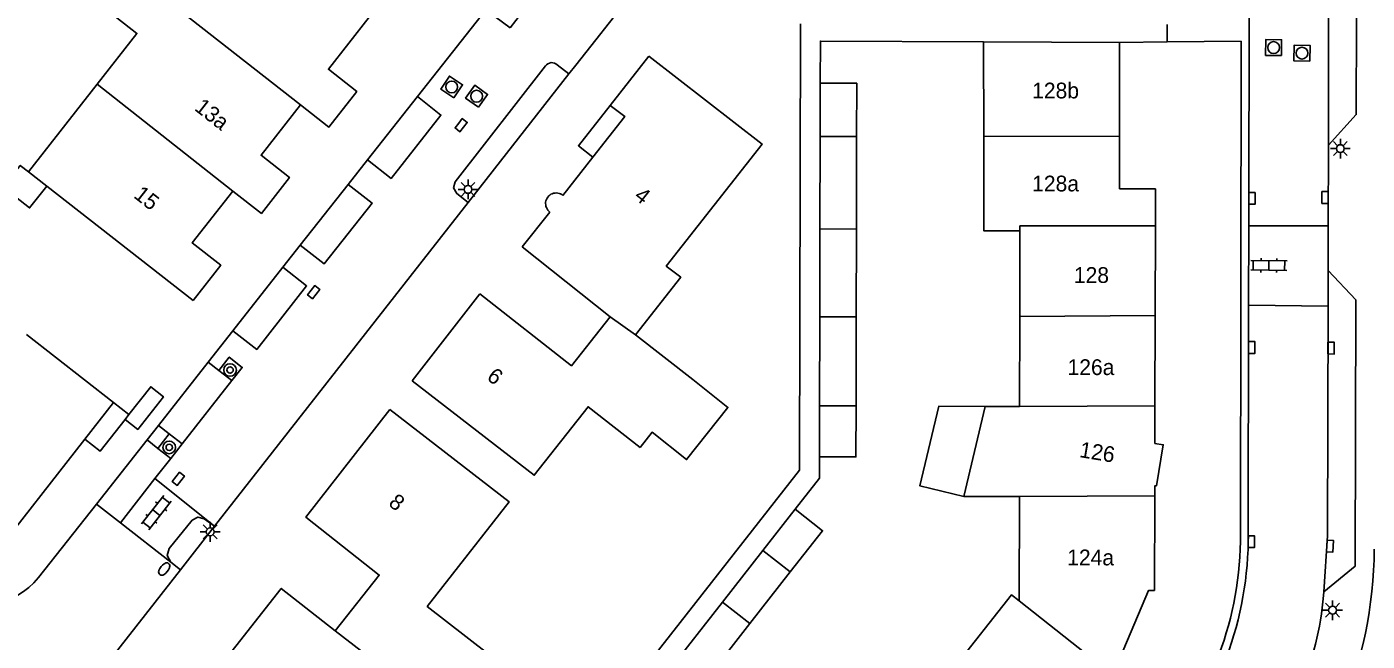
# Model space of a CAD drawing. Extents: x 131000 to 133013, y 393000 to 396501.
# Drawn here: x 131483.9 to 131569, y 395429.8 to 395468.8 of the extents above; entities that cross this region are included whole.
import ezdxf

# ---------------------------------------------------------------- set-up
doc = ezdxf.new("R2010")
doc.units = 0
for name, color, linetype in [('gg-afsc-erfafscheiding', 7, 'Continuous'), ('gg-anno-huisnummerreeks BGT', 7, 'Continuous'), ('gg-bbg-gedigitaliseerde bebouwing', 7, 'Continuous'), ('gg-bbg-gedigitaliseerde bijgebouw', 7, 'Continuous'), ('gg-bbg-hoofdgebouw', 7, 'Continuous'), ('gg-bbg-luifel en loopbrug', 7, 'Continuous'), ('gg-bbg-tussenscheiding', 7, 'Continuous'), ('gg-knt-verharding', 7, 'Continuous'), ('gg-knt-verharding nz', 7, 'Continuous'), ('gt-grn-vlakafsluiter', 7, 'Continuous'), ('gt-grn-weggrens', 7, 'Continuous'), ('gt-symb-boom', 7, 'Continuous'), ('gt-symb-brandkraan', 7, 'Continuous'), ('gt-symb-klinker verharding', 7, 'Continuous'), ('gt-symb-kolk', 7, 'Continuous'), ('gt-symb-lichtmast', 7, 'Continuous'), ('gt-symb-rioolschacht', 7, 'Continuous')]:
    doc.layers.add(name, color=color, linetype=linetype)

# ---------------------------------------------------------------- blocks, each defined once
blk = doc.blocks.new('gt0-KOLK')
at = {"layer": 'gt-symb-kolk'}
blk.add_lwpolyline([(0, 0), (0.375, 0), (0.375, 0.4), (-0.375, 0.4), (-0.375, 0), (0, 0)], dxfattribs=at)
blk = doc.blocks.new('gt0-LMAST')
at = {"layer": 'gt-symb-lichtmast'}
for p, q in [((-0.182, 0.173), (-0.447, 0.438)), ((-0.005, 0.246), (-0.005, 0.621)), ((0.172, 0.173), (0.437, 0.438)), ((-0.255, -0.004), (-0.63, -0.004)), ((-0.182, -0.181), (-0.447, -0.446)), ((-0.005, -0.254), (-0.005, -0.629)), ((0.437, -0.446), (0.172, -0.181)), ((0.245, -0.004), (0.62, -0.004))]:
    blk.add_line(p, q, dxfattribs=at)
blk.add_circle((-0.005, -0.004), 0.25, dxfattribs=at)
blk = doc.blocks.new('gt0-BR')
at = {"layer": 'gt-symb-brandkraan'}
for centre, radius, start, end in [((-0.244, 0), 0.206, 107.56694, 252.43307), ((0.599, -2.664), 3, 106.89205, 107.56694), ((0, -0.691), 0.938, 73.10799, 106.89205), ((-0.599, -2.664), 3, 72.43309, 73.10799), ((0.244, 0), 0.206, 287.56695, 72.43309), ((0.599, 2.664), 3, 252.43307, 253.10797), ((0, 0.691), 0.938, 253.10797, 286.89206), ((-0.599, 2.664), 3, 286.89206, 287.56695)]:
    blk.add_arc(centre, radius, start, end, dxfattribs=at)
blk = doc.blocks.new('gt0-KL1')
at = {"layer": 'gt-symb-klinker verharding'}
for p, q in [((-1.15, 0.3), (1.15, 0.3)), ((-1, -0.3), (-1, 0.3)), ((-0.5, 0.3), (-0.5, 0.45)), ((0, -0.3), (0, 0.3)), ((0.5, 0.3), (0.5, 0.45)), ((1, -0.3), (1, 0.3)), ((-1.15, -0.3), (1.15, -0.3)), ((-0.5, -0.45), (-0.5, -0.3)), ((0.5, -0.45), (0.5, -0.3))]:
    blk.add_line(p, q, dxfattribs=at)
blk = doc.blocks.new('gt0-BOOM')
at = {"layer": 'gt-symb-boom'}
for radius in [0.4, 0.2]:
    blk.add_circle((0, 0), radius, dxfattribs=at)
blk = doc.blocks.new('gt0-RS')
at = {"layer": 'gt-symb-rioolschacht'}
blk.add_lwpolyline([(-0.5, -0.5), (0.5, -0.5), (0.5, 0.5), (-0.5, 0.5)], close=True, dxfattribs=at)
blk.add_circle((0, 0), 0.375, dxfattribs=at)

msp = doc.modelspace()

# ---------------------------------------------------------------- linework, layer by layer
at = {"layer": 'gg-afsc-erfafscheiding'}
for points in [[(131509.345, 395410.589), (131532.926, 395440.694), (131532.987, 395469.027)], [(131544.596, 395467.885), (131534.246, 395467.928), (131534.24, 395465.257)], [(131532.643, 395438.212), (131534.186, 395440.18), (131534.189, 395441.535)]]:
    msp.add_lwpolyline(points, dxfattribs=at)
at = {"layer": 'gg-bbg-gedigitaliseerde bebouwing'}
for p, q in [((131544.596, 395467.885), (131544.613, 395461.89)), ((131483.97, 395459.632), (131488.326, 395465.201)), ((131494.42, 395451.457), (131485.127, 395458.726)), ((131546.91, 395455.88), (131546.901, 395450.456)), ((131546.901, 395450.456), (131546.891, 395444.726)), ((131489.368, 395444.983), (131483.846, 395449.308)), ((131526.15, 395446.44), (131522.51, 395449.29)), ((131544.7, 395444.731), (131543.352, 395439.027)), ((131546.891, 395444.726), (131544.7, 395444.731)), ((131543.352, 395439.027), (131546.881, 395439.02)), ((131546.881, 395439.02), (131546.87, 395432.4))]:
    msp.add_line(p, q, dxfattribs=at)
for points in [[(131488.326, 395465.201), (131490.849, 395468.42), (131485.568, 395472.56), (131487.471, 395474.987), (131492.751, 395470.847)], [(131522.51, 395449.29), (131525.38, 395452.94), (131524.46, 395453.65), (131530.54, 395461.39), (131523.357, 395466.967)], [(131544.613, 395461.89), (131544.63, 395455.88), (131546.91, 395455.88)], [(131508.322, 395446.36), (131516.08, 395440.37), (131519.5, 395444.72), (131522.8, 395442.14)], [(131526.15, 395446.44), (131528.377, 395444.677), (131525.75, 395441.36), (131523.557, 395443.096), (131522.8, 395442.14)], [(131511.42, 395424.32), (131514.38, 395428.07), (131509.28, 395432.04), (131514.48, 395438.69), (131506.916, 395444.545)], [(131546.87, 395432.4), (131546.38, 395432.78), (131542.68, 395428.07)]]:
    msp.add_lwpolyline(points, dxfattribs=at)
at = {"layer": 'gg-bbg-gedigitaliseerde bijgebouw'}
for p, q in [((131534.233, 395461.88), (131534.24, 395465.257)), ((131534.22, 395456.02), (131534.233, 395461.88)), ((131536.545, 395461.882), (131536.532, 395456)), ((131534.208, 395450.432), (131534.22, 395456.02)), ((131536.532, 395456), (131536.52, 395450.43)), ((131534.196, 395444.781), (131534.208, 395450.432)), ((131536.52, 395450.43), (131536.508, 395444.78)), ((131490.34, 395444.219), (131489.368, 395444.983)), ((131534.189, 395441.535), (131534.196, 395444.781)), ((131490.096, 395443.908), (131490.34, 395444.219)), ((131532.643, 395438.212), (131530.593, 395435.597)), ((131530.593, 395435.597), (131528.022, 395432.318)), ((131529.761, 395430.947), (131532.336, 395434.231)), ((131528.022, 395432.318), (131524.51, 395427.838)), ((131526.24, 395426.456), (131529.761, 395430.947))]:
    msp.add_line(p, q, dxfattribs=at)
for points in [[(131536.545, 395461.882), (131536.552, 395465.252), (131534.24, 395465.257)], [(131485.127, 395458.726), (131484.037, 395457.34), (131482.359, 395458.658), (131483.446, 395460.041), (131483.97, 395459.632)], [(131536.508, 395444.78), (131536.501, 395441.53), (131534.189, 395441.535)], [(131487.539, 395442.653), (131488.51, 395441.89), (131490.096, 395443.908)], [(131532.336, 395434.231), (131534.385, 395436.845), (131532.643, 395438.212)]]:
    msp.add_lwpolyline(points, dxfattribs=at)
at = {"layer": 'gg-bbg-hoofdgebouw'}
for p, q in [((131544.596, 395467.885), (131553.246, 395467.849)), ((131553.245, 395461.88), (131553.246, 395467.849)), ((131520.902, 395463.848), (131523.357, 395466.967)), ((131517.897, 395458.133), (131519.806, 395460.563)), ((131515.314, 395454.861), (131517.071, 395457.079)), ((131555.499, 395450.5), (131555.512, 395456.194)), ((131520.903, 395450.434), (131515.314, 395454.861)), ((131512.625, 395451.884), (131508.322, 395446.36)), ((131555.487, 395444.77), (131555.499, 395450.5)), ((131555.482, 395442.387), (131555.487, 395444.77)), ((131555.463, 395433.05), (131555.485, 395439.07))]:
    msp.add_line(p, q, dxfattribs=at)
for points in [[(131507.088, 395472.131), (131505.197, 395469.756), (131505.59, 395469.444), (131503.005, 395466.142), (131504.809, 395464.73), (131503.046, 395462.473), (131501.231, 395463.89)], [(131501.231, 395463.89), (131498.73, 395460.685), (131500.53, 395459.272), (131498.755, 395456.991), (131496.939, 395458.403)], [(131519.806, 395460.563), (131521.831, 395463.14), (131520.902, 395463.848)], [(131555.512, 395456.194), (131555.517, 395458.544), (131553.244, 395458.557), (131553.245, 395461.88)], [(131496.939, 395458.403), (131494.366, 395455.121), (131496.178, 395453.704), (131494.42, 395451.457)], [(131512.625, 395451.884), (131518.438, 395447.322), (131520.903, 395450.434)], [(131506.916, 395444.545), (131501.566, 395437.715), (131506.241, 395434.027), (131503.445, 395430.481)], [(131487.539, 395442.653), (131481.403, 395434.835), (131479.161, 395436.595), (131480.063, 395437.75)], [(131555.485, 395439.07), (131555.487, 395439.704), (131555.585, 395439.705), (131556.01, 395442.3), (131555.482, 395442.387)], [(131503.445, 395430.481), (131500.016, 395433.186), (131494.248, 395425.851)], [(131552.81, 395427.704), (131555.076, 395433.051), (131555.463, 395433.05)]]:
    msp.add_lwpolyline(points, dxfattribs=at)
msp.add_arc((131517.467, 395457.619), 0.67, 50.11259, 233.71714, dxfattribs=at)
at = {"layer": 'gg-bbg-luifel en loopbrug'}
for points in [[(131520.902, 395463.848), (131518.887, 395461.287), (131519.806, 395460.563)], [(131490.34, 395444.219), (131491.731, 395445.988), (131492.536, 395445.356), (131490.9, 395443.276), (131490.096, 395443.908)], [(131544.7, 395444.731), (131541.765, 395444.746), (131540.569, 395439.686), (131543.352, 395439.027)]]:
    msp.add_lwpolyline(points, dxfattribs=at)
at = {"layer": 'gg-bbg-tussenscheiding'}
for p, q in [((131488.326, 395465.201), (131496.939, 395458.403)), ((131534.233, 395461.88), (131536.545, 395461.882)), ((131553.245, 395461.88), (131544.613, 395461.89)), ((131485.127, 395458.726), (131483.97, 395459.632)), ((131534.22, 395456.02), (131536.532, 395456)), ((131520.903, 395450.434), (131522.51, 395449.29)), ((131534.208, 395450.432), (131536.52, 395450.43)), ((131555.499, 395450.5), (131546.901, 395450.456)), ((131489.368, 395444.983), (131487.539, 395442.653)), ((131534.196, 395444.781), (131536.508, 395444.78)), ((131555.487, 395444.77), (131546.891, 395444.726)), ((131555.485, 395439.07), (131546.881, 395439.02)), ((131532.336, 395434.231), (131530.593, 395435.597)), ((131546.87, 395432.4), (131552.81, 395427.704)), ((131528.022, 395432.318), (131529.761, 395430.947)), ((131503.445, 395430.481), (131509.242, 395426.021))]:
    msp.add_line(p, q, dxfattribs=at)
for points in [[(131501.231, 395463.89), (131492.6, 395470.654), (131492.751, 395470.847)], [(131546.91, 395455.88), (131546.91, 395456.2), (131555.512, 395456.194)]]:
    msp.add_lwpolyline(points, dxfattribs=at)
at = {"layer": 'gg-knt-verharding'}
for p, q in [((131561.442, 395456.212), (131561.504, 395496.634)), ((131518.716, 395466.395), (131541.635, 395495.631)), ((131508.66, 395464.411), (131531.94, 395493.971)), ((131556.253, 395468.987), (131556.272, 395467.881)), ((131553.246, 395467.849), (131556.272, 395467.881)), ((131556.272, 395467.881), (131560.96, 395467.931)), ((131560.911, 395436.163), (131560.96, 395467.931)), ((131517.535, 395466.431), (131518.284, 395465.844)), ((131518.284, 395465.844), (131518.716, 395466.395)), ((131505.498, 395460.396), (131508.66, 395464.411)), ((131566.499, 395461.334), (131566.489, 395456.208)), ((131504.269, 395458.836), (131505.498, 395460.396)), ((131501.226, 395454.973), (131504.269, 395458.836)), ((131511.881, 395457.677), (131495.774, 395437.131)), ((131561.434, 395451.156), (131561.442, 395456.212)), ((131566.489, 395456.208), (131561.442, 395456.212)), ((131566.489, 395456.208), (131566.483, 395453.377)), ((131500.121, 395453.569), (131501.226, 395454.973)), ((131496.951, 395449.544), (131500.121, 395453.569)), ((131561.411, 395436.161), (131561.434, 395451.156)), ((131561.434, 395451.156), (131566.478, 395451.092)), ((131495.378, 395447.546), (131496.951, 395449.544)), ((131492.218, 395443.535), (131495.378, 395447.546)), ((131496.046, 395447.02), (131496.878, 395446.374)), ((131491.493, 395442.614), (131492.218, 395443.535)), ((131488.285, 395438.541), (131491.493, 395442.614)), ((131492.178, 395442.074), (131492.896, 395443.001)), ((131492.896, 395443.001), (131493.723, 395442.352)), ((131492.178, 395442.074), (131492.999, 395441.43)), ((131493.723, 395442.352), (131492.999, 395441.43)), ((131495.774, 395437.131), (131491.998, 395440.154)), ((131484.606, 395433.869), (131488.285, 395438.541)), ((131489.801, 395437.353), (131488.285, 395438.541)), ((131492.995, 395434.853), (131489.801, 395437.353)), ((131493.612, 395434.373), (131487.833, 395427.002)), ((131492.995, 395434.853), (131493.612, 395434.373)), ((131566.201, 395432.965), (131566.185, 395432.731))]:
    msp.add_line(p, q, dxfattribs=at)
for points in [[(131566.532, 395482.939), (131568.332, 395481.198), (131568.273, 395463.261), (131566.499, 395461.334)], [(131514.551, 395468.779), (131515.265, 395469.704), (131514.326, 395470.447), (131513.565, 395469.5), (131514.551, 395468.779)], [(131516.79, 395466.353), (131511.064, 395458.999), (131510.956, 395458.606), (131511.153, 395458.255), (131511.881, 395457.677)], [(131566.201, 395432.965), (131568.189, 395434.59), (131568.248, 395451.504), (131566.483, 395453.377)], [(131496.046, 395447.02), (131496.708, 395447.872), (131497.541, 395447.219), (131496.878, 395446.374)], [(131495.774, 395437.131), (131495.12, 395437.601), (131494.724, 395437.709), (131494.354, 395437.506), (131492.905, 395435.719), (131492.765, 395435.273), (131492.995, 395434.853)]]:
    msp.add_lwpolyline(points, dxfattribs=at)
for centre, radius, start, end in [((131517.197, 395466.066), 0.498, 47.14876, 144.8052), ((131539.549, 395436.475), 21.364, 317.11464, 359.16316), ((131539.542, 395436.477), 21.871, 317.1822, 359.17154), ((131543.359, 395435.711), 26.046, 336.27603, 359.91845), ((131481.201, 395436.547), 4.332, 231.90061, 321.81541), ((131549.472, 395433.9), 16.754, 334.58947, 355.99837)]:
    msp.add_arc(centre, radius, start, end, dxfattribs=at)
at = {"layer": 'gg-knt-verharding nz'}
for p, q in [((131566.499, 395461.334), (131566.532, 395482.939)), ((131495.378, 395447.546), (131496.046, 395447.02)), ((131496.878, 395446.374), (131493.723, 395442.352)), ((131492.896, 395443.001), (131492.218, 395443.535)), ((131492.178, 395442.074), (131491.493, 395442.614)), ((131492.999, 395441.43), (131491.998, 395440.154)), ((131491.998, 395440.154), (131489.801, 395437.353))]:
    msp.add_line(p, q, dxfattribs=at)
for points in [[(131505.498, 395460.396), (131506.988, 395459.21), (131510.151, 395463.237), (131508.66, 395464.411)], [(131501.226, 395454.973), (131502.729, 395453.789), (131505.779, 395457.647), (131504.269, 395458.836)], [(131496.951, 395449.544), (131498.46, 395448.356), (131501.627, 395452.383), (131500.121, 395453.569)], [(131566.201, 395432.965), (131566.45, 395436.531), (131566.478, 395451.092)]]:
    msp.add_lwpolyline(points, dxfattribs=at)
at = {"layer": 'gt-grn-vlakafsluiter'}
for p, q in [((131518.284, 395465.844), (131511.881, 395457.677)), ((131495.774, 395437.131), (131493.612, 395434.373))]:
    msp.add_line(p, q, dxfattribs=at)
at = {"layer": 'gt-grn-weggrens'}
msp.add_line((131566.478, 395451.092), (131566.483, 395453.377), dxfattribs=at)

# ---------------------------------------------------------------- block references
at = {"layer": 'gt-symb-boom'}
for p in [(131496.767, 395447.048), (131492.9, 395442.138)]:
    msp.add_blockref('gt0-BOOM', p, dxfattribs=at)
at = {"layer": 'gt-symb-brandkraan', "rotation": 51.823462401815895}
msp.add_blockref('gt0-BR', (131492.583, 395434.412), dxfattribs=at)
at = {"layer": 'gt-symb-klinker verharding'}
for p, rotation in [((131562.72, 395453.686), -0.7448031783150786), ((131492.079, 395437.999), 51.74298312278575)]:
    msp.add_blockref('gt0-KL1', p, dxfattribs=dict(at, rotation=rotation))
at = {"layer": 'gt-symb-kolk'}
for p, rotation in [((131511.28, 395462.719), -128.096085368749), ((131561.445, 395457.944), -90.1145914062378), ((131566.092, 395457.998), -90.1145914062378), ((131502.228, 395451.866), 52.2707301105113), ((131561.43, 395448.479), -90.11459140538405), ((131566.473, 395448.441), -90.11459140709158), ((131493.325, 395440.262), -128.05096838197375), ((131561.411, 395436.154), -91.03121266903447), ((131566.402, 395435.877), -93.8407470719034)]:
    msp.add_blockref('gt0-KOLK', p, dxfattribs=dict(at, rotation=rotation))
at = {"layer": 'gt-symb-lichtmast'}
for p in [(131567.263, 395461.109), (131511.878, 395458.52), (131495.507, 395436.78), (131566.771, 395431.804)]:
    msp.add_blockref('gt0-LMAST', p, dxfattribs=at)
at = {"layer": 'gt-symb-rioolschacht'}
for p, rotation in [((131563.019, 395467.52), 89.59893609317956), ((131564.822, 395467.165), 88.85423716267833), ((131510.837, 395465.021), 56.42118627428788), ((131512.419, 395464.43), 54.27586519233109)]:
    msp.add_blockref('gt0-RS', p, dxfattribs=dict(at, rotation=rotation))

# ---------------------------------------------------------------- texts
at = {"layer": 'gg-anno-huisnummerreeks BGT'}
for s, p in [('128b', (131547.691, 395464.292)), ('128a', (131547.69, 395458.387))]:
    msp.add_text(s, height=1, dxfattribs=at).set_placement(p)
for s, rotation, p in [('13a', 322, (131494.444, 395463.59)), ('15', 321.9, (131490.586, 395458.04)), ('4', 321.8, (131522.359, 395457.966)), ('128', 359.9, (131550.339, 395452.581)), ('126a', 359.9, (131549.937, 395446.732)), ('6', 322.1, (131513.001, 395446.491)), ('126', 350.7, (131550.649, 395441.524)), ('8', 321.9, (131506.762, 395438.493)), ('124a', 359.8, (131549.915, 395434.654))]:
    msp.add_text(s, height=1, rotation=rotation, dxfattribs=at).set_placement(p)

doc.saveas('drawing.dxf')
